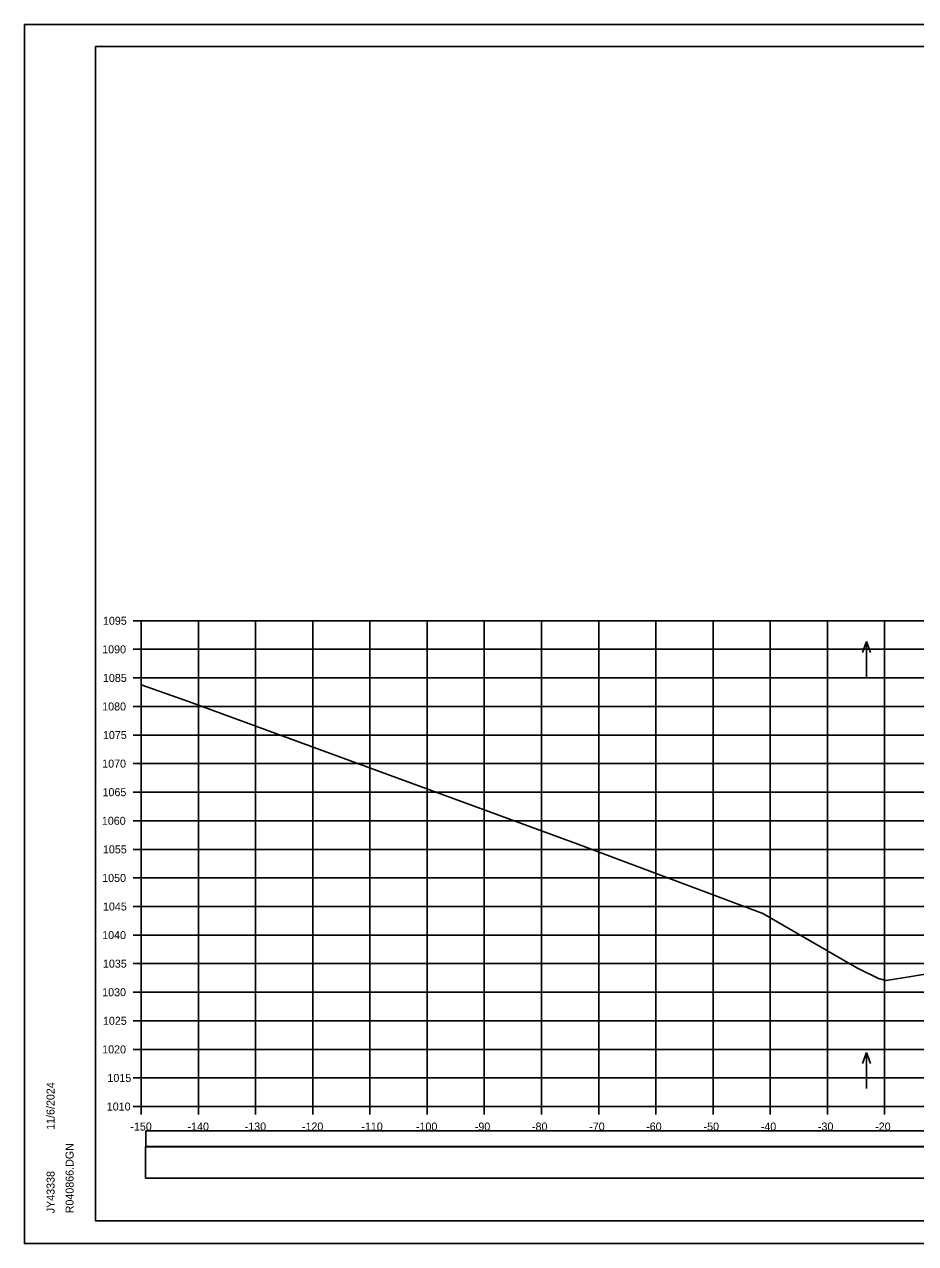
# Model space of a CAD drawing. Extents: x 1370565 to 1374448, y 301010 to 304637.
# Drawn here: x 1370564.6 to 1370720.4, y 301010.5 to 301223.8 of the extents above; entities that cross this region are included whole.
import ezdxf

# ---------------------------------------------------------------- set-up
doc = ezdxf.new("R2010")
doc.units = 0
for name, color, linetype in [('R_Axis', 7, 'Continuous'), ('R_Axis Annot', 7, 'Continuous'), ('R_Border', 7, 'Continuous'), ('R_Drive', 7, 'Continuous'), ('R_Exist Surface', 7, 'Continuous'), ('R_Grid', 7, 'Continuous'), ('R_No Plot', 7, 'Continuous'), ('R_Water Annot', 7, 'Continuous')]:
    doc.layers.add(name, color=color, linetype=linetype)

msp = doc.modelspace()

# ---------------------------------------------------------------- linework, layer by layer
at = {"layer": 'R_Axis'}
for p, q in [((1370583.63, 301119.48), (1370585.03, 301119.48)), ((1370585.03, 301034.48), (1370585.03, 301119.48)), ((1370583.63, 301114.48), (1370585.03, 301114.48)), ((1370583.63, 301109.48), (1370585.03, 301109.48)), ((1370583.63, 301104.48), (1370585.03, 301104.48)), ((1370583.63, 301099.48), (1370585.03, 301099.48)), ((1370583.63, 301094.48), (1370585.03, 301094.48)), ((1370583.63, 301089.48), (1370585.03, 301089.48)), ((1370583.63, 301084.48), (1370585.03, 301084.48)), ((1370583.63, 301079.48), (1370585.03, 301079.48)), ((1370583.63, 301074.48), (1370585.03, 301074.48)), ((1370583.63, 301069.48), (1370585.03, 301069.48)), ((1370583.63, 301064.48), (1370585.03, 301064.48)), ((1370583.63, 301059.48), (1370585.03, 301059.48)), ((1370583.63, 301054.48), (1370585.03, 301054.48)), ((1370583.63, 301049.48), (1370585.03, 301049.48)), ((1370583.63, 301044.48), (1370585.03, 301044.48)), ((1370583.63, 301039.48), (1370585.03, 301039.48)), ((1370583.63, 301034.48), (1370585.03, 301034.48)), ((1370585.03, 301034.48), (1370885.03, 301034.48)), ((1370585.03, 301033.08), (1370585.03, 301034.48)), ((1370595.03, 301033.08), (1370595.03, 301034.48)), ((1370605.03, 301033.08), (1370605.03, 301034.48)), ((1370615.03, 301033.08), (1370615.03, 301034.48)), ((1370625.03, 301033.08), (1370625.03, 301034.48)), ((1370635.03, 301033.08), (1370635.03, 301034.48)), ((1370645.03, 301033.08), (1370645.03, 301034.48)), ((1370655.03, 301033.08), (1370655.03, 301034.48)), ((1370665.03, 301033.08), (1370665.03, 301034.48)), ((1370675.03, 301033.08), (1370675.03, 301034.48)), ((1370685.03, 301033.08), (1370685.03, 301034.48)), ((1370695.03, 301033.08), (1370695.03, 301034.48)), ((1370705.03, 301033.08), (1370705.03, 301034.48)), ((1370715.03, 301033.08), (1370715.03, 301034.48))]:
    msp.add_line(p, q, dxfattribs=at)
at = {"layer": 'R_Border'}
for p, q in [((1370577.03, 301219.94), (1370893.21, 301219.94)), ((1370577.03, 301014.48), (1370577.03, 301219.94)), ((1370577.03, 301014.48), (1370577.03, 301014.48)), ((1370893.21, 301014.48), (1370577.03, 301014.48))]:
    msp.add_line(p, q, dxfattribs=at)
at = {"layer": 'R_Drive'}
for points in [[(1370585.87, 301027.4), (1370884.18, 301027.4), (1370884.18, 301030.22), (1370585.87, 301030.22)], [(1370585.82, 301021.94), (1370884.24, 301021.94), (1370884.24, 301027.46), (1370585.82, 301027.46)]]:
    msp.add_lwpolyline(points, close=True, dxfattribs=at)
at = {"layer": 'R_Exist Surface'}
msp.add_lwpolyline([(1370585.03, 301108.26), (1370593.31, 301105.33), (1370660.89, 301080.55), (1370693.71, 301068.25), (1370710.18, 301058.76), (1370713.94, 301056.91), (1370715.27, 301056.54), (1370719.66, 301057.24), (1370725.68, 301058.21), (1370732.92, 301058.29), (1370735.19, 301058.32), (1370737.74, 301058.25), (1370746.17, 301058.03), (1370752.83, 301056.47), (1370777.16, 301050.64), (1370810.69, 301048.65), (1370818.08, 301048.19), (1370859.2, 301047.57), (1370870.95, 301047.4), (1370870.95, 301047.4)], dxfattribs=at)
at = {"layer": 'R_Grid'}
for p, q in [((1370585.03, 301119.48), (1370885.03, 301119.48)), ((1370585.03, 301034.48), (1370585.03, 301119.48)), ((1370595.03, 301034.48), (1370595.03, 301119.48)), ((1370605.03, 301034.48), (1370605.03, 301119.48)), ((1370615.03, 301034.48), (1370615.03, 301119.48)), ((1370625.03, 301034.48), (1370625.03, 301119.48)), ((1370635.03, 301034.48), (1370635.03, 301119.48)), ((1370645.03, 301034.48), (1370645.03, 301119.48)), ((1370655.03, 301034.48), (1370655.03, 301119.48)), ((1370665.03, 301034.48), (1370665.03, 301119.48)), ((1370675.03, 301034.48), (1370675.03, 301119.48)), ((1370685.03, 301034.48), (1370685.03, 301119.48)), ((1370695.03, 301034.48), (1370695.03, 301119.48)), ((1370705.03, 301034.48), (1370705.03, 301119.48)), ((1370715.03, 301034.48), (1370715.03, 301119.48)), ((1370585.03, 301114.48), (1370885.03, 301114.48)), ((1370585.03, 301109.48), (1370885.03, 301109.48)), ((1370585.03, 301104.48), (1370885.03, 301104.48)), ((1370585.03, 301099.48), (1370885.03, 301099.48)), ((1370585.03, 301094.48), (1370885.03, 301094.48)), ((1370585.03, 301089.48), (1370885.03, 301089.48)), ((1370585.03, 301084.48), (1370885.03, 301084.48)), ((1370585.03, 301079.48), (1370885.03, 301079.48)), ((1370585.03, 301074.48), (1370885.03, 301074.48)), ((1370585.03, 301069.48), (1370885.03, 301069.48)), ((1370585.03, 301064.48), (1370885.03, 301064.48)), ((1370585.03, 301059.48), (1370885.03, 301059.48)), ((1370585.03, 301054.48), (1370885.03, 301054.48)), ((1370585.03, 301049.48), (1370885.03, 301049.48)), ((1370585.03, 301044.48), (1370885.03, 301044.48)), ((1370585.03, 301039.48), (1370885.03, 301039.48)), ((1370585.03, 301034.48), (1370885.03, 301034.48))]:
    msp.add_line(p, q, dxfattribs=at)
at = {"layer": 'R_No Plot'}
for p, q in [((1370564.63, 301223.83), (1370897.96, 301223.83)), ((1370564.63, 301010.5), (1370897.96, 301010.5))]:
    msp.add_line(p, q, dxfattribs=at)
for points in [[(1370564.62, 301223.83), (1370897.96, 301223.83), (1370897.96, 301010.49), (1370564.62, 301010.49)], [(1370810.95, 301219.94), (1370830.57, 301219.94), (1370830.57, 301210.06), (1370846.68, 301210.06), (1370869.88, 301210.06), (1370869.88, 301177.39), (1370893.09, 301177.39), (1370893.21, 301014.48), (1370577.03, 301014.48), (1370577.03, 301219.94)]]:
    msp.add_lwpolyline(points, close=True, dxfattribs=at)
at = {"layer": 'R_Water Annot'}
for p, q in [((1370711.86, 301115.83), (1370711.16, 301113.9)), ((1370711.86, 301109.54), (1370711.86, 301115.83)), ((1370711.86, 301115.83), (1370712.56, 301113.9)), ((1370711.86, 301043.93), (1370711.16, 301042.01)), ((1370711.86, 301037.65), (1370711.86, 301043.93)), ((1370711.86, 301043.93), (1370712.56, 301042.01))]:
    msp.add_line(p, q, dxfattribs=at)

# ---------------------------------------------------------------- texts
at = {"layer": 'R_Axis Annot'}
for s, p in [('1095', (1370578.35, 301118.78)), ('1090', (1370578.22, 301113.78)), ('1085', (1370578.35, 301108.78)), ('1080', (1370578.22, 301103.78)), ('1075', (1370578.35, 301098.78)), ('1070', (1370578.22, 301093.78)), ('1065', (1370578.28, 301088.78)), ('1060', (1370578.16, 301083.78)), ('1055', (1370578.35, 301078.78)), ('1050', (1370578.22, 301073.78)), ('1045', (1370578.35, 301068.78)), ('1040', (1370578.22, 301063.78)), ('1035', (1370578.35, 301058.78)), ('1030', (1370578.22, 301053.78)), ('1025', (1370578.35, 301048.78)), ('1020', (1370578.22, 301043.78)), ('1015', (1370579.14, 301038.78)), ('1010', (1370579.02, 301033.78)), ('-150', (1370583.14, 301030.28)), ('-140', (1370593.14, 301030.28)), ('-130', (1370603.14, 301030.28)), ('-120', (1370613.14, 301030.28)), ('-110', (1370623.53, 301030.28)), ('-100', (1370633.08, 301030.28)), ('-90', (1370643.37, 301030.28)), ('-80', (1370653.37, 301030.28)), ('-70', (1370663.37, 301030.28)), ('-60', (1370673.33, 301030.28)), ('-50', (1370683.37, 301030.28)), ('-40', (1370693.37, 301030.28)), ('-30', (1370703.37, 301030.28)), ('-20', (1370713.37, 301030.28))]:
    msp.add_text(s, height=1.4, dxfattribs=at).set_placement(p)
at = {"layer": 'R_Border'}
for s, p in [('11/6/2024', (1370569.89, 301030.4)), ('R040866.DGN', (1370573.22, 301015.8)), ('JY43338', (1370569.89, 301015.8))]:
    msp.add_text(s, height=1.4, rotation=90, dxfattribs=at).set_placement(p)

doc.saveas('drawing.dxf')
